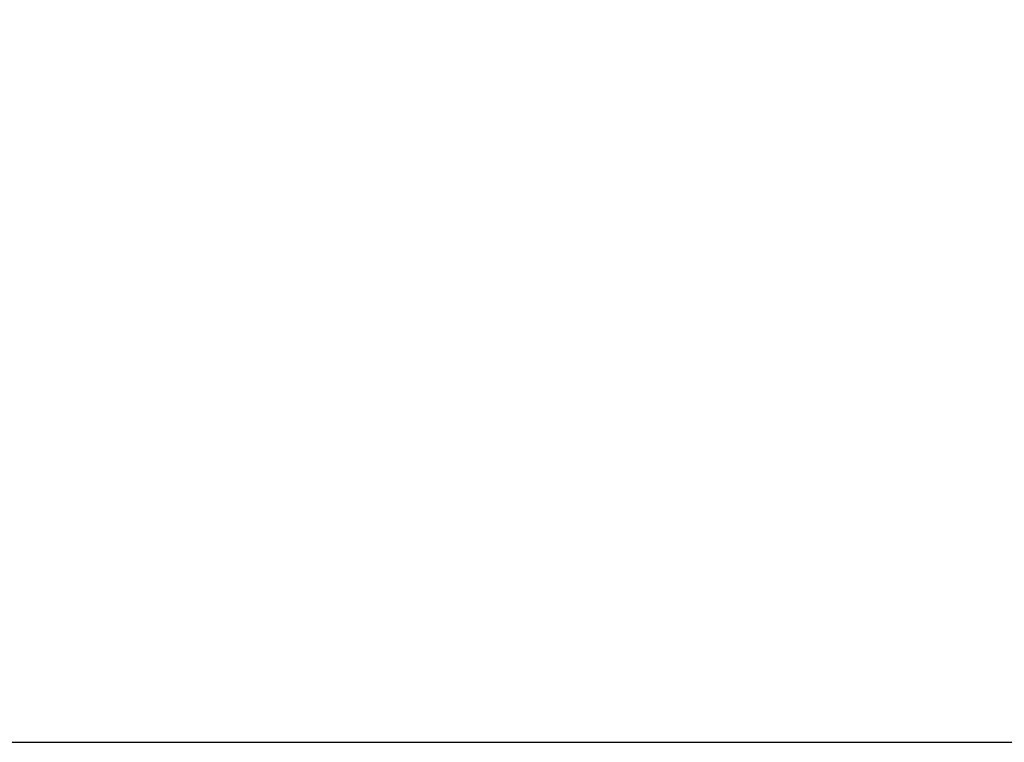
# Model space of a CAD drawing. Header units: millimetres. Extents: x 15 to 2005, y -26 to 622.
# Tile 311 of 656: x 92.8523 to 92.8829, y -15.9432 to -15.9207. Entities that reach past the tile are written whole.
import ezdxf

# ---------------------------------------------------------------- set-up
doc = ezdxf.new("R2010")
doc.units = ezdxf.units.MM

# ---------------------------------------------------------------- blocks, each defined once
blk = doc.blocks.new('SG')
at = {"color": 7, "linetype": 'Continuous'}
blk.add_open_spline([(93.066954, -15.764556), (93.064222, -15.767785), (93.061456, -15.770997), (93.058659, -15.77419), (93.05583, -15.777366), (93.052969, -15.780523), (93.050076, -15.78366), (93.047151, -15.786778), (93.044195, -15.789876), (93.041208, -15.792953), (93.03819, -15.79601), (93.035141, -15.799045), (93.032062, -15.802058), (93.028952, -15.805048), (93.025812, -15.808016), (93.022642, -15.810961), (93.019442, -15.813882), (93.016213, -15.816779), (93.012955, -15.819652), (93.009668, -15.822499), (93.006352, -15.825321), (93.003008, -15.828118), (92.999636, -15.830888), (92.996236, -15.833632), (92.992808, -15.836349), (92.989354, -15.839038), (92.985873, -15.8417), (92.982365, -15.844333), (92.978831, -15.846938), (92.975271, -15.849514), (92.971686, -15.85206), (92.968076, -15.854577), (92.964441, -15.857064), (92.960782, -15.859521), (92.957098, -15.861947), (92.953392, -15.864341), (92.949662, -15.866704), (92.945909, -15.869036), (92.942134, -15.871335), (92.938337, -15.873602), (92.934518, -15.875836), (92.930678, -15.878038), (92.926818, -15.880206), (92.922937, -15.88234), (92.919036, -15.88444), (92.915116, -15.886507), (92.911177, -15.888538), (92.90722, -15.890535), (92.903244, -15.892498), (92.899251, -15.894425), (92.895241, -15.896316), (92.891215, -15.898172), (92.887172, -15.899992), (92.883113, -15.901777), (92.879039, -15.903524), (92.874951, -15.905236), (92.870849, -15.90691), (92.866732, -15.908548), (92.862603, -15.910149), (92.858461, -15.911713), (92.854306, -15.91324), (92.85014, -15.914729), (92.845963, -15.916181), (92.841775, -15.917594), (92.837576, -15.918971), (92.833368, -15.920309), (92.829151, -15.921609), (92.824926, -15.922872), (92.820692, -15.924096), (92.81645, -15.925282), (92.812201, -15.926429), (92.807946, -15.927539), (92.803685, -15.92861), (92.799418, -15.929643), (92.795146, -15.930637), (92.790869, -15.931593), (92.786588, -15.932511), (92.782304, -15.93339), (92.778017, -15.934231), (92.773727, -15.935033), (92.769435, -15.935797), (92.765142, -15.936523), (92.760848, -15.937211), (92.756553, -15.937861), (92.752258, -15.938472), (92.747964, -15.939045), (92.74367, -15.939581), (92.739378, -15.940079), (92.735088, -15.940539), (92.730801, -15.940961), (92.726516, -15.941346), (92.722235, -15.941693), (92.717957, -15.942003), (92.713684, -15.942276), (92.709416, -15.942513), (92.705153, -15.942712), (92.700896, -15.942875), (92.696644, -15.943001), (92.6924, -15.943091), (92.688162, -15.943145), (92.683932, -15.943162)], degree=1, knots=[0, 0, 0.009695, 0.019407, 0.029137, 0.038885, 0.048649, 0.05843, 0.068227, 0.078041, 0.08787, 0.097714, 0.107573, 0.117447, 0.127335, 0.137238, 0.147154, 0.157083, 0.167026, 0.176981, 0.186948, 0.196927, 0.206918, 0.21692, 0.226933, 0.236956, 0.24699, 0.257033, 0.267085, 0.277147, 0.287217, 0.297296, 0.307382, 0.317476, 0.327577, 0.337684, 0.347798, 0.357918, 0.368043, 0.378174, 0.388309, 0.398449, 0.408593, 0.41874, 0.428891, 0.439044, 0.4492, 0.459357, 0.469517, 0.479677, 0.489838, 0.5, 0.510162, 0.520323, 0.530483, 0.540643, 0.5508, 0.560956, 0.571109, 0.58126, 0.591407, 0.601551, 0.611691, 0.621826, 0.631957, 0.642082, 0.652202, 0.662316, 0.672423, 0.682524, 0.692618, 0.702704, 0.712783, 0.722853, 0.732915, 0.742967, 0.75301, 0.763044, 0.773067, 0.78308, 0.793082, 0.803073, 0.813052, 0.823019, 0.832974, 0.842917, 0.852846, 0.862762, 0.872665, 0.882553, 0.892427, 0.902286, 0.91213, 0.921959, 0.931773, 0.94157, 0.951351, 0.961115, 0.970863, 0.980593, 0.990305, 1, 1], dxfattribs=at)

msp = doc.modelspace()

# ---------------------------------------------------------------- linework, layer by layer
at = {"color": 7, "linetype": 'Continuous'}
msp.add_line((91.603529, -15.943162), (157.35981, -15.943162), dxfattribs=at)
msp.add_arc((92.683932, -15.443162), 0.5, 270, 320, dxfattribs=at)

# ---------------------------------------------------------------- block references
msp.add_blockref('SG', (0, 0))

doc.saveas('drawing.dxf')
